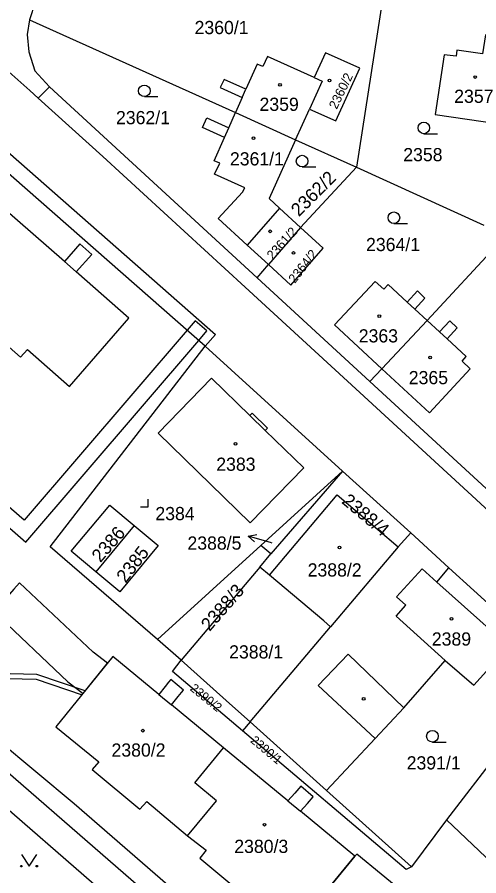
# Model space of a CAD drawing. Extents: x -869103 to -863415, y -1015889 to -1012477.
# Drawn here: x -866200.1 to -866140.6, y -1015008.6 to -1014898 of the extents above; entities that cross this region are included whole.
import ezdxf

# ---------------------------------------------------------------- set-up
doc = ezdxf.new("R2010")
doc.units = 0
for name, color, linetype in [('Hranice parcel', 7, 'Continuous'), ('Parcelní čísla', 7, 'Continuous'), ('Pop  PČ popisy', 7, 'Continuous'), ('Vnitřní kresba', 7, 'Continuous'), ('Věcná břemena k části', 7, 'Continuous'), ('Značky budov', 7, 'Continuous'), ('Značky kultur', 7, 'Continuous')]:
    doc.layers.add(name, color=color, linetype=linetype)

msp = doc.modelspace()

# ---------------------------------------------------------------- linework, layer by layer
at = {"layer": 'Hranice parcel'}
for p, q in [((-866152.26, -1014890.87), (-866156.35, -1014917.33)), ((-866198.47, -1014898.35), (-866171.94, -1014910.27)), ((-866161.8, -1014905.78), (-866167.83, -1014903.07)), ((-866198.44, -1014907.46), (-866201.15, -1014905.03)), ((-866195.92, -1014906.97), (-866169.17, -1014931.58)), ((-866164.21, -1014913.81), (-866162.42, -1014909.83)), ((-866171.94, -1014910.27), (-866164.21, -1014913.81)), ((-866164.21, -1014913.81), (-866156.35, -1014917.33)), ((-866163.56, -1014925.11), (-866156.35, -1014917.33)), ((-866156.35, -1014917.33), (-866139.96, -1014924.78)), ((-866166.29, -1014922.6), (-866170.43, -1014927.38)), ((-866163.56, -1014925.11), (-866166.29, -1014922.6)), ((-866163.56, -1014925.11), (-866167.71, -1014929.87)), ((-866170.43, -1014927.38), (-866167.71, -1014929.87)), ((-866147.27, -1014937.09), (-866137.77, -1014926.82)), ((-866169.17, -1014931.58), (-866167.71, -1014929.87)), ((-866169.17, -1014931.58), (-866154.64, -1014944.95)), ((-866153.1, -1014943.31), (-866147.27, -1014937.09)), ((-866175.85, -1014940.38), (-866158.16, -1014956.48)), ((-866154.64, -1014944.95), (-866153.1, -1014943.31)), ((-866154.64, -1014944.95), (-866139.68, -1014958.75)), ((-866168.68, -1014966.06), (-866158.16, -1014956.48)), ((-866158.16, -1014956.48), (-866167.39, -1014967.15)), ((-866158.16, -1014956.48), (-866149.39, -1014964.45)), ((-866184.98, -1014963.5), (-866189.95, -1014969.45)), ((-866149.39, -1014964.45), (-866150.99, -1014966.24)), ((-866182.01, -1014978.19), (-866168.68, -1014966.06)), ((-866167.39, -1014967.15), (-866168.68, -1014966.06)), ((-866168.81, -1014968.86), (-866167.39, -1014967.15)), ((-866168.81, -1014968.86), (-866178.93, -1014980.86)), ((-866167.56, -1014969.91), (-866168.81, -1014968.86)), ((-866144.46, -1014968.95), (-866129.98, -1014982.13)), ((-866170.07, -1014988.81), (-866159.71, -1014976.55)), ((-866178.93, -1014980.86), (-866182.01, -1014978.19)), ((-866129.98, -1014982.13), (-866144.79, -1015001.41)), ((-866153.98, -1014990.95), (-866150.26, -1014986.98)), ((-866170.07, -1014988.81), (-866171.04, -1014989.96)), ((-866170.07, -1014988.81), (-866160.24, -1014997.64)), ((-866160.24, -1014997.64), (-866153.98, -1014990.95)), ((-866160.24, -1014997.64), (-866149.3, -1015007.47)), ((-866144.79, -1015001.41), (-866149.3, -1015007.47)), ((-866132.3, -1015013.28), (-866144.79, -1015001.41))]:
    msp.add_line(p, q, dxfattribs=at)
for points in [[(-866152.26, -1014890.87), (-866188, -1014890.55), (-866193.65, -1014891.6), (-866195.12, -1014892.69), (-866196.61, -1014894.26), (-866197.76, -1014896.11), (-866198.47, -1014898.35)], [(-866237.84, -1014895.36), (-866238.26, -1014895.79), (-866261.34, -1014928.74), (-866262.02, -1014930.31), (-866262.22, -1014934.26), (-866261.34, -1014939.14), (-866259.55, -1014943.76), (-866256.82, -1014946.82), (-866218.75, -1014980.12), (-866172.89, -1015019.96), (-866171.13, -1015021.84), (-866161.3, -1015037.61), (-866160.29, -1015039.18), (-866157.97, -1015041.42), (-866118.9, -1015073.34), (-866116.08, -1015075.33), (-866112.64, -1015076.88), (-866109.02, -1015077.09)], [(-866198.47, -1014898.35), (-866198.77, -1014900.24), (-866198.57, -1014902.48), (-866197.8, -1014904.9), (-866195.92, -1014906.97)], [(-866136.69, -1014903.27), (-866138.82, -1014902.95), (-866138.43, -1014900.48), (-866139.77, -1014900.27), (-866140.15, -1014902.74), (-866143.43, -1014902.24), (-866143.55, -1014903.03), (-866145.06, -1014902.84)], [(-866167.83, -1014903.07), (-866168.44, -1014904.36), (-866169.16, -1014904.04), (-866170.6, -1014907.27), (-866173.43, -1014906.01), (-866173.91, -1014907.08), (-866171.08, -1014908.34), (-866171.94, -1014910.27)], [(-866162.42, -1014909.83), (-866159.01, -1014911.37), (-866155.95, -1014904.57), (-866160.38, -1014902.58), (-866161.8, -1014905.78)], [(-866145.06, -1014902.84), (-866146.23, -1014910.54), (-866137.99, -1014911.75)], [(-866161.8, -1014905.78), (-866160.8, -1014906.23), (-866162.42, -1014909.83)], [(-866195.92, -1014906.97), (-866197.36, -1014908.44), (-866198.44, -1014907.46)], [(-866174.66, -1014918.21), (-866173.99, -1014916.83), (-866174.72, -1014916.5), (-866173.37, -1014913.49), (-866176.21, -1014912.22), (-866175.65, -1014910.98), (-866172.82, -1014912.24), (-866171.94, -1014910.27)], [(-866204.55, -1014912.5), (-866174.52, -1014938.9), (-866175.85, -1014940.38)], [(-866164.21, -1014913.81), (-866167.61, -1014921.38), (-866166.29, -1014922.6)], [(-866170.43, -1014927.38), (-866174.17, -1014923.94), (-866171.04, -1014920.54), (-866170.77, -1014919.99), (-866174.66, -1014918.21)], [(-866205.55, -1014936.62), (-866199.64, -1014941.82), (-866198.75, -1014940.81), (-866193.33, -1014945.58), (-866185.68, -1014936.77), (-866192.45, -1014930.83), (-866190.46, -1014928.58), (-866192, -1014927.2), (-866193.99, -1014929.47), (-866202.03, -1014922.42)], [(-866167.71, -1014929.87), (-866164.84, -1014932.51), (-866160.66, -1014927.78), (-866163.56, -1014925.11)], [(-866153.95, -1014932.04), (-866159.2, -1014937.66), (-866153.1, -1014943.31)], [(-866147.27, -1014937.09), (-866148.87, -1014935.61), (-866147.55, -1014934.19), (-866148.53, -1014933.28), (-866149.85, -1014934.71), (-866152.31, -1014932.44), (-866152.85, -1014933.03), (-866153.95, -1014932.04)], [(-866141.73, -1014943.33), (-866142.77, -1014942.32), (-866142.23, -1014941.73), (-866144.7, -1014939.45), (-866143.39, -1014938.02), (-866144.37, -1014937.12), (-866145.69, -1014938.54), (-866147.27, -1014937.09)], [(-866182.01, -1014978.19), (-866195.82, -1014966.23), (-866175.85, -1014940.38)], [(-866153.1, -1014943.31), (-866146.99, -1014948.97), (-866141.73, -1014943.33)], [(-866181.91, -1014951.6), (-866170.05, -1014963.14), (-866163.17, -1014956.07), (-866168.12, -1014951.26), (-866167.82, -1014950.95), (-866169.82, -1014949.01), (-866170.12, -1014949.32), (-866175.03, -1014944.53), (-866181.91, -1014951.6)], [(-866167.56, -1014969.91), (-866158.88, -1014959.56), (-866150.99, -1014966.24)], [(-866189.95, -1014969.45), (-866193.1, -1014966.82), (-866188.13, -1014960.87), (-866184.98, -1014963.5)], [(-866184.98, -1014963.5), (-866181.89, -1014966.08), (-866186.86, -1014972.03), (-866189.95, -1014969.45)], [(-866149.39, -1014964.45), (-866148.87, -1014964.93), (-866144.46, -1014968.95)], [(-866150.99, -1014966.24), (-866153.62, -1014969.35), (-866159.71, -1014976.55)], [(-866173.32, -1015025.11), (-866174.24, -1015023.87), (-866175.25, -1015022.74), (-866218, -1014985.51), (-866221.2, -1014982.82), (-866221.78, -1014987.93), (-866222.69, -1014988.25), (-866245.82, -1014968.59)], [(-866159.71, -1014976.55), (-866160.59, -1014975.8), (-866167.56, -1014969.91)], [(-866150.26, -1014986.98), (-866144.95, -1014980.88), (-866141.26, -1014984.09), (-866136.76, -1014979.1), (-866140.48, -1014975.75), (-866146.01, -1014970.78), (-866144.46, -1014968.95)], [(-866173.48, -1014992.15), (-866180.21, -1014986.6), (-866179.35, -1014985.55), (-866178.9, -1014985.01), (-866178.65, -1014984.71), (-866180.28, -1014983.33), (-866180.57, -1014983.69), (-866181, -1014984.23), (-866181.83, -1014985.26), (-866187.73, -1014980.39), (-866195.07, -1014989.44), (-866189.54, -1014993.94), (-866190.4, -1014994.93), (-866184.25, -1015000.03), (-866183.36, -1014999.06), (-866178.12, -1015003.5)], [(-866171.04, -1014989.96), (-866180.07, -1014982.3), (-866178.93, -1014980.86)], [(-866178.93, -1014980.86), (-866172.34, -1014986.77), (-866170.07, -1014988.81)], [(-866149.3, -1015007.47), (-866149.97, -1015007.84), (-866171.04, -1014989.96)], [(-866178.12, -1015003.5), (-866174.39, -1014998.99), (-866177.2, -1014996.66), (-866173.48, -1014992.15)], [(-866178.12, -1015003.5), (-866175.71, -1015005.33), (-866176.54, -1015006.35), (-866170.38, -1015011.5), (-866169.5, -1015010.54), (-866164.01, -1015015.15), (-866156.57, -1015006.11), (-866163.59, -1015000.32), (-866162.7, -1014999.31), (-866161.97, -1014998.47), (-866163.53, -1014997.09), (-866164.3, -1014997.97), (-866165.2, -1014998.99), (-866173.48, -1014992.15)]]:
    msp.add_lwpolyline(points, dxfattribs=at)
at = {"layer": 'Pop  PČ popisy'}
for p, q in [((-866170.32, -1014964.86), (-866169.21, -1014964.66)), ((-866167.43, -1014965.69), (-866170.32, -1014964.86)), ((-866170.32, -1014964.86), (-866169.49, -1014965.62)), ((-866167.21, -1014965.76), (-866167.43, -1014965.69))]:
    msp.add_line(p, q, dxfattribs=at)
at = {"layer": 'Vnitřní kresba'}
for p, q in [((-866175.85, -1014940.38), (-866225.12, -1014897.13)), ((-866171.08, -1014908.34), (-866170.6, -1014907.27)), ((-866197.36, -1014908.44), (-866189.03, -1014915.95)), ((-866173.37, -1014913.49), (-866172.82, -1014912.24)), ((-866189.03, -1014915.95), (-866170.69, -1014932.78)), ((-866193.99, -1014929.47), (-866192.45, -1014930.83)), ((-866170.69, -1014932.78), (-866155.94, -1014946.36)), ((-866149.85, -1014934.71), (-866148.87, -1014935.61)), ((-866145.69, -1014938.54), (-866144.7, -1014939.45)), ((-866155.94, -1014946.36), (-866140.98, -1014960.15)), ((-866170.12, -1014949.32), (-866168.12, -1014951.26)), ((-866111.27, -1014987.61), (-866140.98, -1014960.15)), ((-866151.2, -1014972.7), (-866147.92, -1014969.06)), ((-866146.01, -1014970.78), (-866147.92, -1014969.06)), ((-866150.01, -1014973.77), (-866151.2, -1014972.7)), ((-866151.28, -1014975.18), (-866150.01, -1014973.77)), ((-866144.95, -1014980.88), (-866151.28, -1014975.18)), ((-866217.34, -1014978.81), (-866192.71, -1014999.3)), ((-866161.29, -1014984.11), (-866157.43, -1014980.09)), ((-866150.26, -1014986.98), (-866157.43, -1014980.09)), ((-866161.29, -1014984.11), (-866153.98, -1014990.95)), ((-866181.83, -1014985.26), (-866180.21, -1014986.6)), ((-866192.71, -1014999.3), (-866174.04, -1015015.52)), ((-866165.2, -1014998.99), (-866163.59, -1015000.32))]:
    msp.add_line(p, q, dxfattribs=at)
at = {"layer": 'Věcná břemena k části'}
for points in [[(-866207.11, -1014960.36), (-866205.53, -1014961.58), (-866205.12, -1014961.05), (-866204.77, -1014960.59), (-866198.95, -1014965.66), (-866176.68, -1014939.65), (-866175.63, -1014938.43), (-866177.15, -1014937.13), (-866178.18, -1014938.33), (-866199.15, -1014962.82), (-866205.07, -1014957.69), (-866206.62, -1014959.72)], [(-866200.5, -1014971.69), (-866203.09, -1014974.63), (-866193.54, -1014983.64), (-866191.58, -1014985.13), (-866188.43, -1014981.25), (-866190.3, -1014979.82), (-866199.78, -1014970.88)], [(-866208.11, -1014980.3), (-866208.51, -1014980.76), (-866206.7, -1014981.73), (-866205.25, -1014980.96), (-866202.88, -1014981.6), (-866201.24, -1014983.2), (-866197.62, -1014983.3), (-866191.71, -1014985.3), (-866191.31, -1014984.8), (-866197.54, -1014982.7), (-866200.99, -1014982.6), (-866202.57, -1014981.06), (-866205.32, -1014980.32), (-866206.71, -1014981.06)], [(-866159.52, -1015009.69), (-866157.18, -1015011.61), (-866163.47, -1015018.9), (-866150.92, -1015029.21), (-866147.94, -1015025.6), (-866147.74, -1015025.35), (-866156.33, -1015018.28), (-866150.04, -1015010.99), (-866156.34, -1015005.83), (-866156.57, -1015006.11)]]:
    msp.add_lwpolyline(points, close=True, dxfattribs=at)
at = {"layer": 'Značky budov'}
for centre in [(-866141.08, -1014905.71), (-866166.22, -1014906.72), (-866159.85, -1014906.15), (-866169.64, -1014913.59), (-866167.5, -1014925.59), (-866164.49, -1014928.38), (-866153.43, -1014936.52), (-866146.9, -1014941.85), (-866171.96, -1014952.97), (-866158.55, -1014966.34), (-866144.12, -1014975.53), (-866155.45, -1014985.84), (-866183.89, -1014989.93), (-866168.23, -1015002.05)]:
    msp.add_circle(centre, 0.175, dxfattribs=at)
at = {"layer": 'Značky kultur'}
for p, q in [((-866183.69, -1014908.24), (-866181.94, -1014908.24)), ((-866147.7, -1014913.01), (-866145.95, -1014913.01)), ((-866163.37, -1014917.3), (-866161.62, -1014917.3)), ((-866151.56, -1014924.59), (-866149.81, -1014924.59)), ((-866183.18, -1014961.09), (-866183.18, -1014960.09)), ((-866184.18, -1014961.09), (-866183.18, -1014961.09)), ((-866146.59, -1014991.4), (-866144.84, -1014991.4))]:
    msp.add_line(p, q, dxfattribs=at)
msp.add_lwpolyline([(-866199.53, -1015005.89), (-866198.53, -1015007.39), (-866197.53, -1015005.89)], dxfattribs=at)
for centre, radius in [((-866183.69, -1014907.49), 0.75), ((-866147.7, -1014912.26), 0.75), ((-866163.37, -1014916.55), 0.75), ((-866151.56, -1014923.84), 0.75), ((-866146.59, -1014990.65), 0.75), ((-866199.53, -1015007.39), 0.1), ((-866197.53, -1015007.39), 0.1)]:
    msp.add_circle(centre, radius, dxfattribs=at)

# ---------------------------------------------------------------- texts
at = {"layer": 'Parcelní čísla'}
for s, p in [('2360/1', (-866177.22, -1014900.18)), ('2357', (-866143.79, -1014909.04)), ('2359', (-866168.86, -1014910.07)), ('2362/1', (-866187.34, -1014911.79)), ('2361/1', (-866172.67, -1014917.1)), ('2358', (-866150.35, -1014916.56)), ('2364/1', (-866155.14, -1014928.14)), ('2363', (-866156.08, -1014939.91)), ('2365', (-866149.64, -1014945.29)), ('2383', (-866174.43, -1014956.45)), ('2384', (-866182.27, -1014962.81)), ('2388/5', (-866178.14, -1014966.61)), ('2388/2', (-866162.66, -1014970.07)), ('2389', (-866146.67, -1014978.97)), ('2388/1', (-866172.77, -1014980.63)), ('2380/2', (-866187.92, -1014993.28)), ('2391/1', (-866149.91, -1014994.93)), ('2380/3', (-866172.11, -1015005.69))]:
    msp.add_text(s, height=1.7, dxfattribs=at).set_placement(p)
for s, height, rotation, p in [('2360/2', 1.19, 64, (-866158.92, -1014909.94)), ('2362/2', 1.7, 45, (-866163.79, -1014923.78)), ('2361/2', 1.19, 48, (-866167.16, -1014929.33)), ('2364/2', 1.19, 52, (-866164.31, -1014932.37)), ('2388/4', 1.7, 320, (-866158.38, -1014960.54)), ('2386', 1.7, 49, (-866189.35, -1014968.36)), ('2385', 1.7, 52, (-866186.1, -1014971)), ('2388/3', 1.7, 49, (-866175.28, -1014977.22)), ('2390/2', 1.139, 321, (-866177.9, -1014984.65)), ('2390/1', 1.139, 320, (-866170.11, -1014991.35))]:
    msp.add_text(s, height=height, rotation=rotation, dxfattribs=at).set_placement(p)

doc.saveas('drawing.dxf')
